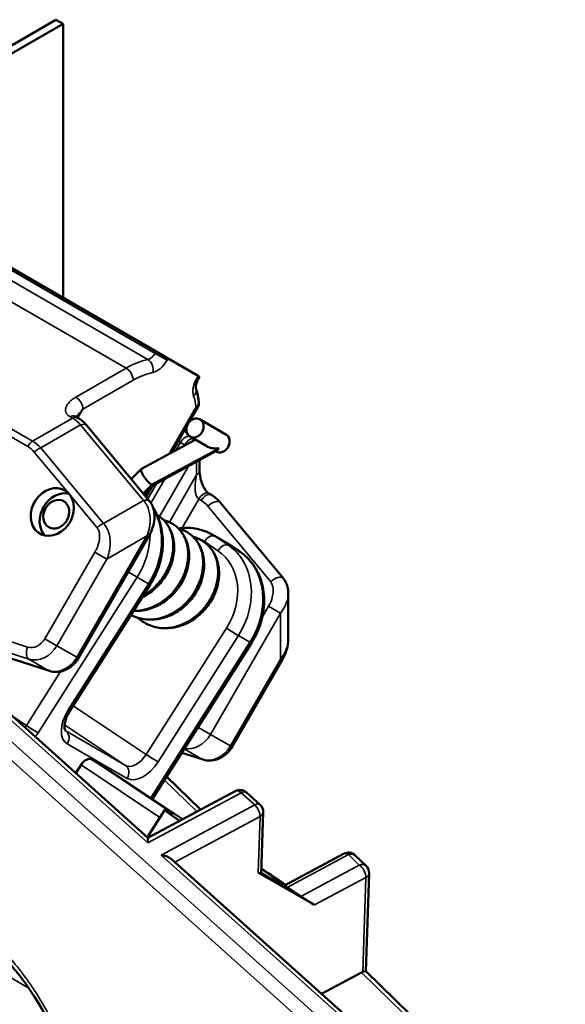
# Model space of a CAD drawing. Header units: millimetres. Extents: x 0 to 14369, y -869 to 2970.
# Tile 784 of 787: x 3890 to 3917, y 1964 to 2013. Entities that reach past the tile are written whole.
import ezdxf

# ---------------------------------------------------------------- set-up
doc = ezdxf.new("R2010")
doc.units = ezdxf.units.MM
doc.header["$LTSCALE"] = 10
doc.layers.add('Sichtbar (ISO)', color=7, linetype='Continuous', lineweight=50)
doc.layers.add('Sichtbar schmal (ISO)', color=7, linetype='Continuous', lineweight=35)

msp = doc.modelspace()

# ---------------------------------------------------------------- linework, layer by layer
at = {"layer": 'Sichtbar (ISO)'}
for p, q in [((3823.394, 1973.98), (3891.488, 2013.294)), ((3891.842, 2013.09), (3891.488, 2013.294)), ((3823.747, 1973.776), (3891.842, 2013.09)), ((3891.842, 2013.09), (3891.842, 1999.34)), ((3886.956, 2002.161), (3896.502, 1996.649)), ((3897.106, 1996.301), (3896.502, 1996.649)), ((3897.106, 1996.301), (3898.606, 1995.435)), ((3898.685, 1995.389), (3898.606, 1995.435)), ((3898.635, 1995.302), (3898.685, 1995.389)), ((3892.441, 1993.41), (3892.57, 1993.335)), ((3898.179, 1993.126), (3898.585, 1993.83)), ((3893.036, 1992.94), (3896.182, 1989.142)), ((3897.296, 1991.596), (3898.05, 1992.904)), ((3898.706, 1993.251), (3900.006, 1992.5)), ((3898.206, 1992.385), (3899.043, 1991.901)), ((3895.775, 1990.774), (3898.471, 1992.232)), ((3896.367, 1989.959), (3899.529, 1991.669)), ((3899.486, 1991.646), (3899.506, 1991.634)), ((3898.684, 1990.672), (3898.684, 1991.212)), ((3895.256, 1990.26), (3895.766, 1990.768)), ((3895.895, 1989.488), (3896.371, 1989.962)), ((3896.003, 1989.358), (3896.325, 1989.916)), ((3899.27, 1989.467), (3899.141, 1989.542)), ((3902.882, 1985.274), (3899.736, 1989.071)), ((3899.894, 1987.142), (3899.319, 1987.474)), ((3896.124, 1987.357), (3892.61, 1981.271)), ((3900.03, 1987.057), (3900.71, 1986.604)), ((3892.188, 1978.634), (3896.21, 1984.96)), ((3903.125, 1982.218), (3903.125, 1984.527)), ((3896.086, 1972.264), (3884.046, 1983.063)), ((3891.162, 1980.632), (3886.121, 1982.252)), ((3901.285, 1982.03), (3896.324, 1974.229)), ((3900.31, 1976.825), (3902.824, 1981.18)), ((3893.766, 1975.913), (3893.266, 1976.202)), ((3897.789, 1976.532), (3898.862, 1976.187)), ((3892.478, 1975.5), (3892.748, 1975.924)), ((3897.835, 1973.202), (3893.776, 1975.907)), ((3898.729, 1973.681), (3897.031, 1975.34)), ((3896.084, 1972.265), (3900.461, 1974.608)), ((3901.706, 1973.934), (3901.031, 1974.539)), ((3896.06, 1972.288), (3896.941, 1973.673)), ((3901.772, 1970.454), (3901.872, 1973.546)), ((3909.699, 1960.054), (3897.279, 1971.193)), ((3902.94, 1969.883), (3905.9, 1971.467)), ((3906.486, 1971.384), (3907.026, 1970.857)), ((3904.45, 1968.898), (3901.622, 1970.531)), ((3907.019, 1965.585), (3907.176, 1970.483)), ((3903.076, 1969.782), (3903.756, 1969.329)), ((3906.795, 1965.517), (3904.799, 1964.448)), ((3917.01, 1955.827), (3907.018, 1965.585))]:
    msp.add_line(p, q, dxfattribs=at)
for centre, start, end in [((3898.152, 1994.08), 330, 7.5891), ((3900.697, 1974.167), 48.1086, 118.1617), ((3901.372, 1973.562), 358.1617, 48.1086), ((3906.136, 1971.027), 45.677, 118.1617), ((3906.677, 1970.499), 358.1617, 45.677)]:
    msp.add_arc(centre, 0.5, start, end, dxfattribs=at)
for centre, major_axis, ratio, start_param, end_param in [((3892.191, 1992.977), (0.25, 0.433), 0.57735, 0, 0.000139), ((3899.756, 1992.067), (0.25, 0.433), 0.816497, 3.141593, 6.283185), ((3891.302, 1988.607), (0.625, 1.083), 0.816497, 6.049503, 12.211556), ((3891.752, 1988.347), (0.625, 1.083), 0.816497, 0.25739, 2.884202), ((3891.3, 1988.608), (0.629, 1.08), 0.816878, 5.931476, 6.052609), ((3892.998, 1975.78), (0.277, 0.416), 0.576558, 0.037006, 1.607802), ((3893.498, 1975.491), (0.277, 0.416), 0.576558, 0, 0.037006), ((3900.316, 1971.527), (-3.375, 2.146), 0.030229, 5.79368, 6.974163), ((3896.012, 1971.659), (-0.073, -0.606), 0.068306, 2.196953, 3.093754), ((3896.687, 1971.054), (0.701, -0.084), 0.50692, 0.626157, 1.522958), ((3900.316, 1971.527), (-3.375, 2.146), 0.030229, 3.814777, 4.282745), ((3901.282, 1970.758), (0.49, -0.305), 0.032074, 5.49813, 6.301701), ((3903.43, 1969.578), (-0.49, 0.305), 0.032074, 6.26467, 7.068927), ((3904.11, 1969.125), (-0.49, 0.305), 0.032074, 0.785741, 2.356538), ((3906.782, 1965.102), (0.287, 0.431), 0.576581, 0.637444, 0.822404), ((3906.512, 1965.381), (-0.507, -0.204), 0.060088, 3.168035, 3.918721)]:
    msp.add_ellipse(centre, major_axis=major_axis, ratio=ratio, start_param=start_param, end_param=end_param, dxfattribs=at)
for centre, major_axis in [((3898.456, 1992.818), (-0.25, -0.433)), ((3891.502, 1988.492), (-0.375, -0.65))]:
    msp.add_ellipse(centre, major_axis=major_axis, ratio=0.816497, dxfattribs=at)
for points, knots in [([(3898.503, 1994.782), (3898.502, 1994.786), (3898.498, 1994.799), (3898.494, 1994.838), (3898.494, 1994.864), (3898.499, 1994.927), (3898.505, 1994.965), (3898.524, 1995.048), (3898.538, 1995.093), (3898.574, 1995.186), (3898.596, 1995.232), (3898.626, 1995.286), (3898.63, 1995.294), (3898.635, 1995.302)], [5.184251, 5.184251, 5.184251, 5.184251, 5.391092, 5.391092, 5.591588, 5.591588, 5.805692, 5.805692, 6.025479, 6.025479, 6.245266, 6.245266, 6.283185, 6.283185, 6.283185, 6.283185]), ([(3898.503, 1994.782), (3898.517, 1994.741), (3898.529, 1994.701), (3898.553, 1994.619), (3898.564, 1994.577), (3898.585, 1994.493), (3898.595, 1994.451), (3898.612, 1994.365), (3898.62, 1994.322), (3898.635, 1994.235), (3898.642, 1994.191), (3898.648, 1994.146)], [2.0426582, 2.0426582, 2.0426582, 2.0426582, 2.076986, 2.076986, 2.1113139, 2.1113139, 2.1456417, 2.1456417, 2.1799696, 2.1799696, 2.2142974, 2.2142974, 2.2142974, 2.2142974]), ([(3892.429, 1993.418), (3892.429, 1993.418), (3892.43, 1993.418), (3892.431, 1993.416), (3892.435, 1993.414), (3892.441, 1993.41)], [0.074664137, 0.074664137, 0.074664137, 0.074664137, 0.076781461, 0.076781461, 0.083555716, 0.083555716, 0.083555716, 0.083555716]), ([(3897.951, 1992.732), (3897.962, 1992.71), (3897.974, 1992.688), (3898.007, 1992.628), (3898.029, 1992.591), (3898.057, 1992.552), (3898.061, 1992.547), (3898.064, 1992.542)], [0.1530338, 0.1530338, 0.1530338, 0.1530338, 0.1605286, 0.1605286, 0.17336349, 0.17336349, 0.17526273, 0.17526273, 0.17526273, 0.17526273]), ([(3899.043, 1991.901), (3899.055, 1991.894), (3899.067, 1991.888), (3899.157, 1991.843), (3899.249, 1991.814), (3899.392, 1991.794), (3899.431, 1991.791), (3899.49, 1991.789), (3899.51, 1991.79), (3899.541, 1991.791), (3899.553, 1991.792), (3899.57, 1991.795), (3899.578, 1991.796), (3899.589, 1991.798), (3899.593, 1991.799), (3899.601, 1991.802), (3899.605, 1991.803), (3899.608, 1991.805), (3899.608, 1991.805), (3899.608, 1991.805)], [-0.0614024, -0.0614024, -0.0614024, -0.0614024, -0.05627451, -0.05627451, -0.0255897, -0.0255897, -0.01422826, -0.01422826, -0.00805379, -0.00805379, -0.00459711, -0.00459711, -0.00256234, -0.00256234, -0.00116973, -0.00116973, 0, 0, 0.00000115, 0.00000115, 0.00000115, 0.00000115]), ([(3899.641, 1991.786), (3899.641, 1991.786), (3899.641, 1991.785), (3899.64, 1991.785), (3899.64, 1991.785), (3899.638, 1991.784), (3899.637, 1991.783), (3899.633, 1991.78), (3899.629, 1991.777), (3899.62, 1991.768), (3899.614, 1991.76), (3899.603, 1991.744), (3899.597, 1991.736), (3899.577, 1991.709), (3899.557, 1991.685), (3899.531, 1991.67), (3899.53, 1991.67), (3899.529, 1991.669)], [-0.058083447, -0.058083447, -0.058083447, -0.058083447, -0.058040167, -0.058040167, -0.057941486, -0.057941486, -0.057762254, -0.057762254, -0.056974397, -0.056974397, -0.055641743, -0.055641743, -0.054478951, -0.054478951, -0.051051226, -0.051051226, -0.050933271, -0.050933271, -0.050933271, -0.050933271]), ([(3895.775, 1990.774), (3895.772, 1990.773), (3895.769, 1990.771), (3895.767, 1990.768), (3895.764, 1990.766), (3895.762, 1990.763), (3895.76, 1990.759), (3895.757, 1990.754), (3895.755, 1990.749), (3895.753, 1990.742), (3895.752, 1990.736), (3895.751, 1990.729), (3895.751, 1990.721), (3895.751, 1990.715), (3895.752, 1990.708), (3895.753, 1990.701), (3895.754, 1990.69), (3895.756, 1990.678), (3895.759, 1990.665), (3895.761, 1990.659), (3895.762, 1990.653), (3895.764, 1990.648), (3895.769, 1990.631), (3895.775, 1990.612), (3895.783, 1990.593), (3895.784, 1990.59), (3895.786, 1990.587), (3895.787, 1990.583), (3895.797, 1990.56), (3895.808, 1990.536), (3895.821, 1990.51)], [0.3303716, 0.3303716, 0.3303716, 0.3303716, 0.378066, 0.378066, 0.378066, 0.4285714, 0.4285714, 0.4285714, 0.5023495, 0.5023495, 0.5023495, 0.5714286, 0.5714286, 0.5714286, 0.6264014, 0.6264014, 0.6264014, 0.7142857, 0.7142857, 0.7142857, 0.7510379, 0.7510379, 0.7510379, 0.8571429, 0.8571429, 0.8571429, 0.8749338, 0.8749338, 0.8749338, 1, 1, 1, 1]), ([(3895.821, 1990.51), (3895.834, 1990.485), (3895.849, 1990.459), (3895.865, 1990.432), (3895.867, 1990.428), (3895.869, 1990.424), (3895.872, 1990.42), (3895.886, 1990.398), (3895.901, 1990.375), (3895.916, 1990.352), (3895.922, 1990.344), (3895.927, 1990.335), (3895.933, 1990.327), (3895.946, 1990.309), (3895.96, 1990.29), (3895.973, 1990.272), (3895.982, 1990.26), (3895.991, 1990.248), (3896, 1990.237), (3896.012, 1990.223), (3896.023, 1990.209), (3896.035, 1990.195), (3896.047, 1990.181), (3896.06, 1990.166), (3896.072, 1990.153), (3896.08, 1990.143), (3896.089, 1990.134), (3896.097, 1990.125), (3896.112, 1990.109), (3896.128, 1990.094), (3896.143, 1990.08), (3896.148, 1990.075), (3896.153, 1990.07), (3896.159, 1990.065), (3896.176, 1990.049), (3896.193, 1990.034), (3896.21, 1990.021), (3896.212, 1990.019), (3896.214, 1990.018), (3896.217, 1990.016), (3896.235, 1990.001), (3896.253, 1989.99), (3896.269, 1989.98)], [0, 0, 0, 0, 0.123936, 0.123936, 0.123936, 0.142857, 0.142857, 0.142857, 0.247857, 0.247857, 0.247857, 0.285714, 0.285714, 0.285714, 0.372759, 0.372759, 0.372759, 0.428571, 0.428571, 0.428571, 0.497212, 0.497212, 0.497212, 0.571429, 0.571429, 0.571429, 0.621922, 0.621922, 0.621922, 0.714286, 0.714286, 0.714286, 0.747741, 0.747741, 0.747741, 0.857143, 0.857143, 0.857143, 0.873187, 0.873187, 0.873187, 1, 1, 1, 1]), ([(3898.684, 1990.672), (3898.684, 1990.562), (3898.697, 1990.437), (3898.74, 1990.243), (3898.758, 1990.178), (3898.8, 1990.053), (3898.823, 1989.993), (3898.872, 1989.886), (3898.896, 1989.839), (3898.943, 1989.76), (3898.964, 1989.728), (3899.003, 1989.675), (3899.02, 1989.654), (3899.049, 1989.621), (3899.061, 1989.608), (3899.082, 1989.587), (3899.091, 1989.579), (3899.114, 1989.56), (3899.127, 1989.551), (3899.138, 1989.544), (3899.14, 1989.542), (3899.142, 1989.541)], [0, 0, 0, 0, 0.0454667, 0.0454667, 0.0676778, 0.0676778, 0.0874464, 0.0874464, 0.1032777, 0.1032777, 0.1149137, 0.1149137, 0.1233401, 0.1233401, 0.1293892, 0.1293892, 0.1341742, 0.1341742, 0.1422233, 0.1422233, 0.1439151, 0.1439151, 0.1439151, 0.1439151]), ([(3896.269, 1989.98), (3896.285, 1989.971), (3896.301, 1989.964), (3896.314, 1989.96), (3896.316, 1989.959), (3896.317, 1989.959), (3896.319, 1989.958), (3896.331, 1989.955), (3896.341, 1989.954), (3896.35, 1989.954), (3896.353, 1989.955), (3896.355, 1989.955), (3896.358, 1989.956), (3896.361, 1989.957), (3896.364, 1989.958), (3896.367, 1989.959)], [0, 0, 0, 0, 0.1272914, 0.1272914, 0.1272914, 0.1428571, 0.1428571, 0.1428571, 0.2527049, 0.2527049, 0.2527049, 0.2857143, 0.2857143, 0.2857143, 0.3305868, 0.3305868, 0.3305868, 0.3305868]), ([(3896.182, 1989.142), (3896.247, 1989.063), (3896.3, 1988.973), (3896.379, 1988.775), (3896.405, 1988.665), (3896.431, 1988.421), (3896.426, 1988.284), (3896.382, 1987.981), (3896.334, 1987.814), (3896.228, 1987.552), (3896.179, 1987.453), (3896.124, 1987.357)], [0.0000019, 0.0000019, 0.0000019, 0.0000019, 0.0321532, 0.0321532, 0.0667957, 0.0667957, 0.1083148, 0.1083148, 0.1602472, 0.1602472, 0.1932903, 0.1932903, 0.1932903, 0.1932903]), ([(3896.548, 1988.465), (3896.724, 1988.362), (3896.882, 1988.224), (3897.138, 1987.9), (3897.238, 1987.71), (3897.376, 1987.296), (3897.412, 1987.066), (3897.413, 1986.588), (3897.374, 1986.334), (3897.224, 1985.838), (3897.109, 1985.591), (3896.816, 1985.137), (3896.634, 1984.925), (3896.242, 1984.58), (3896.031, 1984.439), (3895.81, 1984.331)], [0.0010784, 0.0010784, 0.0010784, 0.0010784, 0.0732078, 0.0732078, 0.1454991, 0.1454991, 0.2212236, 0.2212236, 0.3005481, 0.3005481, 0.3815428, 0.3815428, 0.4633486, 0.4633486, 0.5384846, 0.5384846, 0.5384846, 0.5384846]), ([(3896.371, 1988.783), (3896.52, 1988.553), (3896.635, 1988.298), (3896.808, 1987.709), (3896.852, 1987.368), (3896.84, 1986.679), (3896.784, 1986.329), (3896.58, 1985.651), (3896.433, 1985.322), (3896.234, 1984.999), (3896.222, 1984.98), (3896.21, 1984.96)], [5.056172, 5.056172, 5.056172, 5.056172, 5.320725, 5.320725, 5.634884, 5.634884, 5.949044, 5.949044, 6.263203, 6.263203, 6.283185, 6.283185, 6.283185, 6.283185]), ([(3897.292, 1988.035), (3897.471, 1987.932), (3897.632, 1987.791), (3897.889, 1987.464), (3897.989, 1987.276), (3898.126, 1986.864), (3898.162, 1986.634), (3898.163, 1986.156), (3898.124, 1985.901), (3897.974, 1985.403), (3897.858, 1985.155), (3897.564, 1984.701), (3897.382, 1984.49), (3896.973, 1984.132), (3896.742, 1983.98), (3896.258, 1983.759), (3895.999, 1983.685), (3895.619, 1983.642), (3895.496, 1983.638), (3895.373, 1983.644)], [0, 0, 0, 0, 0.0733923, 0.0733923, 0.1452698, 0.1452698, 0.2207268, 0.2207268, 0.30043, 0.30043, 0.3816518, 0.3816518, 0.4633304, 0.4633304, 0.54506, 0.54506, 0.6266929, 0.6266929, 0.6655412, 0.6655412, 0.6655412, 0.6655412]), ([(3898.041, 1987.603), (3898.218, 1987.501), (3898.377, 1987.363), (3898.635, 1987.038), (3898.736, 1986.848), (3898.875, 1986.435), (3898.912, 1986.206), (3898.914, 1985.729), (3898.876, 1985.475), (3898.727, 1984.98), (3898.613, 1984.732), (3898.321, 1984.276), (3898.138, 1984.063), (3897.729, 1983.703), (3897.497, 1983.551), (3897.013, 1983.327), (3896.754, 1983.254), (3896.243, 1983.194), (3895.983, 1983.208), (3895.568, 1983.304), (3895.402, 1983.365), (3895.247, 1983.445)], [0, 0, 0, 0, 0.0725589, 0.0725589, 0.1449871, 0.1449871, 0.2204138, 0.2204138, 0.2996709, 0.2996709, 0.3807602, 0.3807602, 0.4627682, 0.4627682, 0.5447354, 0.5447354, 0.6262979, 0.6262979, 0.7070755, 0.7070755, 0.7636616, 0.7636616, 0.7636616, 0.7636616]), ([(3899.319, 1987.474), (3899.053, 1987.627), (3898.76, 1987.731), (3898.181, 1987.825), (3897.899, 1987.826), (3897.619, 1987.786)], [1.6231787, 1.6231787, 1.6231787, 1.6231787, 1.9233653, 1.9233653, 2.1922632, 2.1922632, 2.1922632, 2.1922632]), ([(3898.791, 1987.17), (3898.971, 1987.066), (3899.133, 1986.925), (3899.39, 1986.597), (3899.489, 1986.409), (3899.627, 1985.996), (3899.662, 1985.765), (3899.663, 1985.286), (3899.624, 1985.031), (3899.472, 1984.534), (3899.357, 1984.287), (3899.063, 1983.834), (3898.881, 1983.622), (3898.472, 1983.264), (3898.24, 1983.113), (3897.755, 1982.892), (3897.495, 1982.818), (3896.982, 1982.761), (3896.722, 1982.776), (3896.281, 1982.88), (3896.091, 1982.956), (3895.917, 1983.056)], [0, 0, 0, 0, 0.0736269, 0.0736269, 0.1455228, 0.1455228, 0.2212086, 0.2212086, 0.3008933, 0.3008933, 0.3819562, 0.3819562, 0.463598, 0.463598, 0.5454013, 0.5454013, 0.6271911, 0.6271911, 0.7082281, 0.7082281, 0.7733513, 0.7733513, 0.7733513, 0.7733513]), ([(3900.03, 1987.057), (3900.021, 1987.063), (3900.012, 1987.069), (3899.994, 1987.081), (3899.985, 1987.087), (3899.967, 1987.098), (3899.958, 1987.104), (3899.94, 1987.115), (3899.93, 1987.12), (3899.912, 1987.131), (3899.903, 1987.137), (3899.894, 1987.142)], [1.57079633, 1.57079633, 1.57079633, 1.57079633, 1.58127279, 1.58127279, 1.59174926, 1.59174926, 1.60222572, 1.60222572, 1.61270219, 1.61270219, 1.62317865, 1.62317865, 1.62317865, 1.62317865]), ([(3900.71, 1986.604), (3900.965, 1986.434), (3901.189, 1986.217), (3901.556, 1985.706), (3901.697, 1985.412), (3901.883, 1984.779), (3901.927, 1984.438), (3901.915, 1983.748), (3901.859, 1983.399), (3901.655, 1982.721), (3901.508, 1982.392), (3901.309, 1982.069), (3901.297, 1982.05), (3901.285, 1982.03)], [4.712389, 4.712389, 4.712389, 4.712389, 5.012771, 5.012771, 5.320725, 5.320725, 5.634884, 5.634884, 5.949044, 5.949044, 6.263203, 6.263203, 6.283185, 6.283185, 6.283185, 6.283185]), ([(3902.882, 1985.274), (3902.948, 1985.194), (3903.002, 1985.101), (3903.081, 1984.901), (3903.106, 1984.791), (3903.123, 1984.63), (3903.125, 1984.579), (3903.125, 1984.527)], [0, 0, 0, 0, 0.03276211, 0.03276211, 0.06736329, 0.06736329, 0.08314513, 0.08314513, 0.08314513, 0.08314513]), ([(3903.125, 1982.218), (3903.125, 1982.05), (3903.098, 1981.878), (3902.999, 1981.528), (3902.921, 1981.347), (3902.824, 1981.18)], [0, 0, 0, 0, 0.0519197, 0.0519197, 0.110062, 0.110062, 0.110062, 0.110062]), ([(3892.61, 1981.271), (3892.554, 1981.173), (3892.486, 1981.082), (3892.332, 1980.918), (3892.246, 1980.845), (3892.056, 1980.722), (3891.954, 1980.673), (3891.737, 1980.603), (3891.623, 1980.583), (3891.391, 1980.58), (3891.274, 1980.596), (3891.162, 1980.632)], [4.712389, 4.712389, 4.712389, 4.712389, 4.991642, 4.991642, 5.270894, 5.270894, 5.550147, 5.550147, 5.8294, 5.8294, 6.108652, 6.108652, 6.108652, 6.108652]), ([(3892.188, 1978.634), (3892.128, 1978.541), (3892.077, 1978.443), (3891.995, 1978.252), (3891.965, 1978.159), (3891.926, 1977.991), (3891.917, 1977.915), (3891.915, 1977.793), (3891.921, 1977.744), (3891.938, 1977.675), (3891.949, 1977.655), (3891.96, 1977.638), (3891.961, 1977.638), (3891.961, 1977.638)], [5.497787, 5.497787, 5.497787, 5.497787, 5.772578, 5.772578, 6.042522, 6.042522, 6.300688, 6.300688, 6.545178, 6.545178, 6.792919, 6.792919, 7.001371, 7.001371, 7.001371, 7.001371]), ([(3900.31, 1976.825), (3900.254, 1976.728), (3900.186, 1976.637), (3900.032, 1976.473), (3899.946, 1976.4), (3899.756, 1976.277), (3899.654, 1976.227), (3899.437, 1976.158), (3899.323, 1976.138), (3899.091, 1976.134), (3898.974, 1976.151), (3898.862, 1976.187)], [4.712389, 4.712389, 4.712389, 4.712389, 4.991642, 4.991642, 5.270894, 5.270894, 5.550147, 5.550147, 5.8294, 5.8294, 6.108652, 6.108652, 6.108652, 6.108652]), ([(3901.774, 1970.513), (3901.961, 1970.4), (3902.129, 1970.3), (3902.432, 1970.124), (3902.56, 1970.053), (3902.676, 1969.991), (3902.703, 1969.978), (3902.722, 1969.969), (3902.726, 1969.968), (3902.726, 1969.968)], [5.9646886, 5.9646886, 5.9646886, 5.9646886, 6.2393045, 6.2393045, 6.5482147, 6.5482147, 6.6777145, 6.6777145, 6.728383, 6.728383, 6.728383, 6.728383]), ([(3892.07, 1960.94), (3891.839, 1961.545), (3891.577, 1962.152), (3891.018, 1963.275), (3890.726, 1963.799), (3890.151, 1964.703), (3889.874, 1965.095), (3889.098, 1966.071), (3888.56, 1966.617), (3887.918, 1967.11), (3887.804, 1967.192), (3887.69, 1967.268)], [0, 0, 0, 0, 0.1982562, 0.1982562, 0.3766554, 0.3766554, 0.52201, 0.52201, 0.7660137, 0.7660137, 0.8191002, 0.8191002, 0.8191002, 0.8191002])]:
    msp.add_open_spline(points, degree=3, knots=knots, dxfattribs=at)
for points in [[(3892.57, 1993.335), (3892.747, 1993.234), (3892.906, 1993.097), (3893.036, 1992.94)], [(3899.27, 1989.467), (3899.447, 1989.365), (3899.606, 1989.229), (3899.736, 1989.071)], [(3896.887, 1988.201), (3897.029, 1988.164), (3897.166, 1988.108), (3897.292, 1988.035)], [(3897.637, 1987.768), (3897.778, 1987.731), (3897.915, 1987.676), (3898.041, 1987.603)], [(3898.387, 1987.335), (3898.529, 1987.298), (3898.666, 1987.242), (3898.791, 1987.17)], [(3895.917, 1983.056), (3895.792, 1983.128), (3895.673, 1983.215), (3895.564, 1983.313)], [(3896.316, 1974.215), (3896.319, 1974.22), (3896.321, 1974.224), (3896.324, 1974.229)]]:
    msp.add_open_spline(points, degree=3, dxfattribs=at)
at = {"layer": 'Sichtbar schmal (ISO)'}
for p, q in [((3886.547, 2001.766), (3896.093, 1996.255)), ((3886.906, 2002.073), (3896.452, 1996.562)), ((3895.002, 1995.824), (3885.456, 2001.336)), ((3896.502, 1996.649), (3896.452, 1996.562)), ((3896.452, 1996.562), (3897.055, 1996.214)), ((3897.106, 1996.301), (3897.055, 1996.214)), ((3895.002, 1995.824), (3892.484, 1994.371)), ((3898.555, 1995.347), (3898.606, 1995.435)), ((3898.635, 1995.302), (3898.555, 1995.347)), ((3895.356, 1995.212), (3892.838, 1993.758)), ((3887.009, 1994.068), (3890.32, 1992.156)), ((3897.141, 1991.513), (3898.506, 1993.876)), ((3898.506, 1993.876), (3898.585, 1993.83)), ((3886.759, 1993.804), (3890.07, 1991.892)), ((3892.191, 1993.385), (3892.32, 1993.311)), ((3892.838, 1993.758), (3892.588, 1993.325)), ((3890.32, 1992.156), (3892.32, 1993.311)), ((3890.725, 1991.822), (3892.725, 1992.977)), ((3892.725, 1992.977), (3895.871, 1989.18)), ((3897.722, 1992.093), (3897.499, 1991.706)), ((3897.934, 1991.971), (3897.722, 1992.093)), ((3897.934, 1991.971), (3897.91, 1991.929)), ((3897.934, 1991.971), (3897.96, 1991.956)), ((3890.401, 1991.61), (3892.114, 1989.542)), ((3890.725, 1991.822), (3893.871, 1988.025)), ((3896.269, 1989.98), (3899.625, 1991.795)), ((3898.127, 1990.911), (3896.67, 1988.386)), ((3898.538, 1990.467), (3898.538, 1991.133)), ((3898.538, 1990.467), (3897.17, 1988.099)), ((3895.841, 1989.554), (3896.269, 1989.98)), ((3896.546, 1990.056), (3896.086, 1989.259)), ((3896.957, 1990.279), (3896.249, 1989.051)), ((3892.195, 1989.445), (3893.547, 1987.813)), ((3895.941, 1989.433), (3896.077, 1989.669)), ((3895.871, 1989.18), (3893.871, 1988.025)), ((3898.641, 1989.253), (3897.806, 1987.807)), ((3898.77, 1989.179), (3898.641, 1989.253)), ((3902.247, 1985.1), (3899.101, 1988.897)), ((3896.044, 1987.403), (3892.53, 1981.317)), ((3896.044, 1987.403), (3894.044, 1986.248)), ((3896.044, 1987.403), (3896.124, 1987.357)), ((3898.928, 1987.118), (3899.607, 1986.664)), ((3900.021, 1987.063), (3899.446, 1987.395)), ((3899.446, 1987.395), (3900.126, 1986.942)), ((3900.021, 1987.063), (3900.701, 1986.61)), ((3893.441, 1986.597), (3890.927, 1982.242)), ((3893.441, 1986.597), (3894.044, 1986.248)), ((3900.126, 1986.942), (3900.701, 1986.61)), ((3894.044, 1986.248), (3891.53, 1981.894)), ((3890.065, 1981.83), (3878.959, 1985.399)), ((3895.553, 1985.334), (3890.592, 1977.533)), ((3892.106, 1978.676), (3896.128, 1985.002)), ((3895.553, 1985.334), (3896.128, 1985.002)), ((3899.23, 1977.448), (3902.744, 1983.535)), ((3901.832, 1983.349), (3902.141, 1983.883)), ((3902.744, 1983.535), (3902.141, 1983.883)), ((3902.744, 1981.225), (3902.744, 1983.535)), ((3896.088, 1972.01), (3883.789, 1983.042)), ((3890.131, 1981.224), (3883.792, 1983.261)), ((3908.708, 1959.64), (3883.056, 1982.65)), ((3900.038, 1982.775), (3896.016, 1976.449)), ((3908.266, 1959.093), (3882.613, 1982.103)), ((3891.131, 1980.646), (3886.089, 1982.266)), ((3890.927, 1982.242), (3891.53, 1981.894)), ((3901.203, 1982.072), (3896.242, 1974.271)), ((3900.628, 1982.404), (3896.606, 1976.078)), ((3900.628, 1982.404), (3901.203, 1982.072)), ((3891.53, 1981.894), (3892.53, 1981.317)), ((3890.131, 1981.224), (3891.131, 1980.646)), ((3892.53, 1981.317), (3892.61, 1981.271)), ((3900.23, 1976.871), (3902.744, 1981.225)), ((3902.824, 1981.18), (3902.744, 1981.225)), ((3891.72, 1980.605), (3890.003, 1977.903)), ((3892.351, 1978.891), (3896.016, 1976.449)), ((3889.21, 1978.431), (3890.003, 1977.903)), ((3898.627, 1977.797), (3898.957, 1978.369)), ((3891.921, 1977.932), (3894.979, 1975.894)), ((3891.959, 1977.64), (3891.979, 1977.626)), ((3894.979, 1975.894), (3891.979, 1977.626)), ((3899.23, 1977.448), (3898.627, 1977.797)), ((3899.23, 1977.448), (3900.23, 1976.871)), ((3895.051, 1975.246), (3892.051, 1976.978)), ((3897.915, 1976.73), (3898.831, 1976.201)), ((3900.31, 1976.825), (3900.23, 1976.871)), ((3897.368, 1973.469), (3893.266, 1976.202)), ((3897.791, 1976.535), (3898.831, 1976.201)), ((3896.698, 1973.292), (3892.748, 1975.924)), ((3897.835, 1973.202), (3893.766, 1975.913)), ((3896.919, 1975.163), (3898.54, 1973.58)), ((3896.088, 1972.01), (3900.773, 1974.518)), ((3901.448, 1973.912), (3900.773, 1974.518)), ((3901.448, 1973.912), (3896.763, 1971.404)), ((3901.712, 1973.335), (3897.441, 1971.049)), ((3901.622, 1970.531), (3901.712, 1973.335)), ((3909.441, 1960.032), (3896.763, 1971.404)), ((3903.076, 1969.782), (3906.149, 1971.427)), ((3906.149, 1971.427), (3906.689, 1970.899)), ((3906.689, 1970.899), (3903.756, 1969.329)), ((3907.017, 1970.272), (3904.45, 1968.898)), ((3906.865, 1965.547), (3907.017, 1970.272)), ((3888.044, 1965.931), (3890.122, 1964.732)), ((3916.674, 1955.869), (3906.795, 1965.517))]:
    msp.add_line(p, q, dxfattribs=at)
for centre, major_axis, ratio, start_param, end_param in [((3896.202, 1996.706), (-0.25, -0.433), 0.57735, 0.471862, 1.570796), ((3895.002, 1991.742), (-2.5, -4.33), 0.57735, 3.613454, 3.926991), ((3895.984, 1995.804), (-0.099, 0.49), 0.727273, 4.141075, 5.711871), ((3896.555, 1996.502), (-0.5, -0.866), 0.57735, 0.471862, 1.570796), ((3895.002, 1995.416), (-0.25, 0.433), 0.57735, 3.926991, 5.497787), ((3895.356, 1991.538), (-2.25, -3.897), 0.57735, 3.613454, 3.926991), ((3899.055, 1995.059), (0.5, 0.866), 0.57735, 1.570796, 2.669731), ((3892.484, 1993.962), (-0.25, 0.433), 0.57735, 3.926991, 5.497787), ((3898.029, 1994.623), (0.474, 0.159), 0.727273, 5.283703, 6.283185), ((3895.356, 1991.538), (2.25, 3.897), 0.57735, 5.639684, 5.811323), ((3898.152, 1994.08), (0.496, 0.066), 0.653197, 5.416028, 6.283185), ((3892.191, 1992.977), (0.25, 0.433), 0.57735, 0.000139, 0.785398), ((3892.32, 1992.902), (0.25, 0.433), 0.57735, 6.283184, 7.068583), ((3892.651, 1992.621), (0.385, 0.319), 0.552536, 0, 0.965711), ((3897.972, 1991.949), (0.25, 0.433), 0.577372, 0.136496, 1.570777), ((3890.32, 1991.748), (-0.25, -0.433), 0.57735, 3.926991, 4.712389), ((3888.302, 1988.83), (-1.768, -3.062), 0.57735, 2.930499, 3.141593), ((3888.554, 1988.689), (1.648, 3.528), 0.62727, 6.017552, 6.228745), ((3898.184, 1991.826), (0.25, 0.433), 0.57735, 0.148802, 1.570796), ((3890.651, 1991.466), (-0.385, -0.319), 0.552536, 4.107304, 4.91466), ((3898.184, 1990.672), (0.5, 0), 0.57735, 5.497787, 6.283185), ((3898.891, 1989.109), (0.25, 0.433), 0.577388, 6.283153, 7.853949), ((3899.02, 1989.034), (0.25, 0.433), 0.57735, 6.283184, 7.853982), ((3895.797, 1988.823), (0.385, 0.319), 0.552535, 0.000069, 0.965715), ((3897.002, 1986.117), (-1.768, -3.062), 0.57735, 2.930499, 3.141593), ((3899.351, 1988.752), (0.385, 0.319), 0.552536, 0, 1.773068), ((3893.748, 1986.588), (1.75, 3.031), 0.816497, 4.660007, 5.84122), ((3893.797, 1987.669), (-0.385, -0.319), 0.552537, 4.107301, 4.914656), ((3893.173, 1986.92), (-1.75, -3.031), 0.816497, 1.518414, 2.188109), ((3897.569, 1984.443), (1.75, 3.031), 0.816497, 6.230803, 6.283185), ((3897.319, 1984.587), (1.5, 2.598), 0.816497, 6.230803, 6.496815), ((3899.178, 1986.973), (0.277, 0.416), 0.576558, 0.037006, 1.607802), ((3899.857, 1986.52), (0.277, 0.416), 0.576558, 0.037006, 1.607802), ((3898.144, 1984.111), (1.75, 3.031), 0.816497, 6.230803, 6.283185), ((3899.753, 1986.641), (0.277, 0.416), 0.576558, 0, 0.037006), ((3897.998, 1984.134), (1.5, 2.598), 0.816497, 4.660007, 6.230803), ((3898.248, 1983.99), (1.75, 3.031), 0.816497, 4.660007, 6.230803), ((3900.432, 1986.188), (0.277, 0.416), 0.576558, 0, 0.037006), ((3898.823, 1983.658), (1.75, 3.031), 0.816497, 4.660007, 6.230803), ((3895.213, 1985.561), (-0.422, 0.268), 0.030229, 1.3505, 2.52676), ((3895.788, 1985.229), (0.422, -0.268), 0.030229, 5.668352, 6.283185), ((3901.575, 1984.21), (-0.566, -0.98), 0.57735, 1.570796, 2.930499), ((3902.497, 1984.955), (0.385, 0.319), 0.552536, 0, 1.773068), ((3901.825, 1984.066), (-1.072, -1.066), 0.68915, 1.755395, 2.540781), ((3900.288, 1982.631), (-0.422, 0.268), 0.030229, 0.955964, 2.52676), ((3890.361, 1982.569), (-0.4, -0.693), 0.816497, 0.174533, 1.570796), ((3900.863, 1982.299), (0.422, -0.268), 0.030229, 5.668352, 6.283185), ((3901.825, 1981.756), (-1.073, -1.066), 0.689147, 1.755529, 2.540875), ((3890.315, 1981.686), (-0.153, -0.476), 0.568579, 4.590213, 6.161009), ((3890.611, 1982.425), (-0.65, -1.126), 0.816497, 0.174533, 1.570796), ((3891.611, 1981.847), (-0.65, -1.126), 0.816497, 0.174533, 1.570796), ((3891.315, 1981.108), (-0.153, -0.476), 0.568579, 6.161009, 6.283185), ((3892.856, 1978.243), (-0.832, -1.248), 0.576558, 4.749395, 6.320191), ((3891.766, 1978.903), (0.422, -0.268), 0.030229, 5.668352, 6.283185), ((3889.003, 1978.481), (-1.109, -1.664), 0.576558, 1.539014, 1.607802), ((3890.253, 1977.759), (-0.422, 0.268), 0.030229, 0.955964, 2.52676), ((3892.516, 1978.47), (-0.554, -0.832), 0.576558, 0.000083, 0.037006), ((3891.711, 1977.205), (0.25, 0.433), 0.816497, 4.660007, 6.230803), ((3898.061, 1978.123), (0.4, 0.693), 0.816497, 4.360169, 4.712389), ((3889.342, 1978.254), (-1.386, -2.081), 0.576558, 1.505223, 1.607802), ((3898.311, 1977.979), (-0.65, -1.126), 0.816497, 0.269484, 1.570796), ((3899.311, 1977.402), (-0.65, -1.126), 0.816497, 0.174533, 1.570796), ((3895.516, 1976.738), (-0.554, -0.832), 0.576558, 0.037006, 1.607802), ((3896.266, 1976.305), (-0.422, 0.268), 0.030229, 0.955964, 2.52676), ((3899.015, 1976.663), (-0.153, -0.476), 0.568579, 6.161009, 6.283185), ((3894.711, 1975.473), (0.25, 0.433), 0.816497, 4.660007, 6.230803), ((3895.856, 1976.511), (-0.832, -1.248), 0.576558, 0.037006, 1.607802), ((3900.697, 1974.167), (-0.236, 0.441), 0.555975, 5.290707, 6.283185), ((3897.492, 1973.549), (-1.386, -2.081), 0.576558, 4.749395, 4.751718), ((3895.903, 1974.497), (0.422, -0.268), 0.030229, 5.668352, 6.283185), ((3900.697, 1974.167), (0.334, 0.372), 0.454347, 0, 0.896801), ((3901.372, 1973.562), (0.334, 0.372), 0.454347, 0, 0.896801), ((3901.372, 1973.562), (-0.236, 0.441), 0.555975, 3.908132, 5.290707), ((3901.372, 1973.562), (0.5, -0.016), 0.598725, 5.479615, 6.283185), ((3906.136, 1971.027), (-0.236, 0.441), 0.555975, 5.478928, 6.283185), ((3906.136, 1971.027), (0.349, 0.358), 0.670405, 0, 0.938907), ((3900.316, 1971.527), (2.532, -1.61), 0.030229, 5.345307, 7.239149), ((3900.316, 1971.527), (2.532, -1.61), 0.030229, 0.955964, 0.973648), ((3906.677, 1970.499), (0.349, 0.358), 0.670405, 0, 0.938907), ((3906.677, 1970.499), (-0.236, 0.441), 0.555975, 3.908132, 5.478928), ((3906.677, 1970.499), (0.5, -0.016), 0.598725, 5.479615, 6.283185)]:
    msp.add_ellipse(centre, major_axis=major_axis, ratio=ratio, start_param=start_param, end_param=end_param, dxfattribs=at)
for points, knots in [([(3892.484, 1994.371), (3892.433, 1994.341), (3892.387, 1994.311), (3892.344, 1994.281), (3892.303, 1994.252), (3892.266, 1994.222), (3892.232, 1994.193), (3892.229, 1994.189), (3892.225, 1994.186), (3892.221, 1994.183), (3892.193, 1994.158), (3892.168, 1994.132), (3892.144, 1994.107), (3892.119, 1994.08), (3892.097, 1994.052), (3892.077, 1994.025), (3892.069, 1994.014), (3892.061, 1994.002), (3892.054, 1993.991), (3892.044, 1993.976), (3892.036, 1993.961), (3892.028, 1993.947), (3892.014, 1993.922), (3892.003, 1993.897), (3891.994, 1993.873), (3891.986, 1993.85), (3891.979, 1993.828), (3891.975, 1993.806), (3891.97, 1993.783), (3891.967, 1993.761), (3891.967, 1993.739), (3891.966, 1993.719), (3891.967, 1993.699), (3891.97, 1993.68), (3891.972, 1993.665), (3891.975, 1993.651), (3891.978, 1993.637), (3891.979, 1993.632), (3891.981, 1993.628), (3891.982, 1993.624), (3891.988, 1993.606), (3891.995, 1993.589), (3892.003, 1993.572), (3892.012, 1993.555), (3892.022, 1993.538), (3892.033, 1993.522), (3892.04, 1993.513), (3892.048, 1993.503), (3892.056, 1993.494), (3892.061, 1993.488), (3892.067, 1993.481), (3892.073, 1993.475), (3892.089, 1993.459), (3892.106, 1993.444), (3892.125, 1993.429), (3892.145, 1993.414), (3892.167, 1993.399), (3892.191, 1993.385)], [0, 0, 0, 0, 0.080448, 0.080448, 0.080448, 0.158036, 0.158036, 0.158036, 0.166667, 0.166667, 0.166667, 0.232441, 0.232441, 0.232441, 0.303856, 0.303856, 0.303856, 0.333333, 0.333333, 0.333333, 0.372555, 0.372555, 0.372555, 0.438604, 0.438604, 0.438604, 0.5, 0.5, 0.5, 0.562933, 0.562933, 0.562933, 0.621989, 0.621989, 0.621989, 0.666667, 0.666667, 0.666667, 0.680025, 0.680025, 0.680025, 0.737988, 0.737988, 0.737988, 0.79717, 0.79717, 0.79717, 0.833333, 0.833333, 0.833333, 0.859402, 0.859402, 0.859402, 0.926553, 0.926553, 0.926553, 1, 1, 1, 1]), ([(3892.51, 1993.37), (3892.518, 1993.382), (3892.527, 1993.395), (3892.535, 1993.408), (3892.553, 1993.434), (3892.573, 1993.46), (3892.594, 1993.488), (3892.615, 1993.515), (3892.638, 1993.544), (3892.663, 1993.573), (3892.688, 1993.602), (3892.714, 1993.632), (3892.744, 1993.663), (3892.773, 1993.694), (3892.804, 1993.726), (3892.838, 1993.758)], [0.7191679, 0.7191679, 0.7191679, 0.7191679, 0.75, 0.75, 0.75, 0.8125, 0.8125, 0.8125, 0.875, 0.875, 0.875, 0.9375, 0.9375, 0.9375, 1, 1, 1, 1]), ([(3892.32, 1993.311), (3892.358, 1993.289), (3892.394, 1993.266), (3892.428, 1993.242), (3892.463, 1993.218), (3892.495, 1993.194), (3892.528, 1993.167), (3892.56, 1993.141), (3892.593, 1993.112), (3892.625, 1993.081), (3892.658, 1993.049), (3892.692, 1993.015), (3892.725, 1992.977)], [0, 0, 0, 0, 0.25, 0.25, 0.25, 0.5, 0.5, 0.5, 0.75, 0.75, 0.75, 1, 1, 1, 1]), ([(3897.722, 1992.093), (3897.696, 1992.108), (3897.672, 1992.131), (3897.65, 1992.164), (3897.645, 1992.171), (3897.64, 1992.178), (3897.636, 1992.186)], [0, 0, 0, 0, 0.125, 0.125, 0.125, 0.1514936, 0.1514936, 0.1514936, 0.1514936]), ([(3898.641, 1989.253), (3898.617, 1989.267), (3898.593, 1989.289), (3898.572, 1989.319), (3898.55, 1989.35), (3898.531, 1989.389), (3898.514, 1989.436), (3898.498, 1989.484), (3898.485, 1989.539), (3898.476, 1989.599), (3898.467, 1989.658), (3898.461, 1989.721), (3898.459, 1989.781), (3898.457, 1989.842), (3898.458, 1989.899), (3898.461, 1989.954), (3898.464, 1990.008), (3898.468, 1990.058), (3898.473, 1990.106), (3898.478, 1990.153), (3898.485, 1990.198), (3898.491, 1990.24), (3898.498, 1990.282), (3898.505, 1990.322), (3898.513, 1990.359), (3898.521, 1990.397), (3898.529, 1990.433), (3898.538, 1990.467)], [0, 0, 0, 0, 0.111111, 0.111111, 0.111111, 0.222222, 0.222222, 0.222222, 0.333333, 0.333333, 0.333333, 0.444444, 0.444444, 0.444444, 0.555556, 0.555556, 0.555556, 0.666667, 0.666667, 0.666667, 0.777778, 0.777778, 0.777778, 0.888889, 0.888889, 0.888889, 1, 1, 1, 1]), ([(3895.871, 1989.18), (3895.937, 1989.111), (3895.993, 1989.031), (3896.039, 1988.943), (3896.086, 1988.855), (3896.122, 1988.758), (3896.147, 1988.664), (3896.173, 1988.57), (3896.188, 1988.478), (3896.196, 1988.391), (3896.204, 1988.304), (3896.206, 1988.223), (3896.203, 1988.146), (3896.201, 1988.069), (3896.194, 1987.997), (3896.185, 1987.929), (3896.176, 1987.86), (3896.164, 1987.796), (3896.15, 1987.736), (3896.136, 1987.675), (3896.12, 1987.617), (3896.102, 1987.562), (3896.084, 1987.507), (3896.065, 1987.454), (3896.044, 1987.403)], [0.0000005, 0.0000005, 0.0000005, 0.0000005, 0.125, 0.125, 0.125, 0.25, 0.25, 0.25, 0.375, 0.375, 0.375, 0.5, 0.5, 0.5, 0.625, 0.625, 0.625, 0.75, 0.75, 0.75, 0.875, 0.875, 0.875, 1, 1, 1, 1]), ([(3895.881, 1984.442), (3895.956, 1984.486), (3896.03, 1984.534), (3896.102, 1984.585), (3896.17, 1984.634), (3896.236, 1984.686), (3896.301, 1984.741), (3896.323, 1984.76), (3896.345, 1984.779), (3896.367, 1984.799), (3896.451, 1984.876), (3896.532, 1984.958), (3896.607, 1985.044), (3896.683, 1985.13), (3896.754, 1985.221), (3896.82, 1985.315), (3896.865, 1985.379), (3896.907, 1985.445), (3896.947, 1985.513), (3896.965, 1985.543), (3896.982, 1985.575), (3896.999, 1985.606), (3897.054, 1985.706), (3897.102, 1985.808), (3897.144, 1985.912), (3897.186, 1986.016), (3897.222, 1986.122), (3897.251, 1986.228), (3897.269, 1986.294), (3897.285, 1986.361), (3897.298, 1986.428), (3897.305, 1986.467), (3897.312, 1986.507), (3897.318, 1986.546), (3897.334, 1986.652), (3897.343, 1986.757), (3897.345, 1986.861), (3897.347, 1986.965), (3897.343, 1987.067), (3897.331, 1987.167), (3897.325, 1987.224), (3897.316, 1987.281), (3897.305, 1987.336), (3897.297, 1987.377), (3897.288, 1987.418), (3897.278, 1987.458), (3897.253, 1987.552), (3897.222, 1987.642), (3897.185, 1987.728), (3897.148, 1987.814), (3897.105, 1987.895), (3897.056, 1987.972), (3897.031, 1988.011), (3897.004, 1988.049), (3896.976, 1988.086), (3896.95, 1988.12), (3896.922, 1988.153), (3896.893, 1988.185), (3896.834, 1988.25), (3896.769, 1988.31), (3896.7, 1988.363), (3896.651, 1988.4), (3896.601, 1988.434), (3896.548, 1988.465)], [0.11723161, 0.11723161, 0.11723161, 0.11723161, 0.12154696, 0.12154696, 0.12154696, 0.12565278, 0.12565278, 0.12565278, 0.12707182, 0.12707182, 0.12707182, 0.13259669, 0.13259669, 0.13259669, 0.13812155, 0.13812155, 0.13812155, 0.14191391, 0.14191391, 0.14191391, 0.14364641, 0.14364641, 0.14364641, 0.14917127, 0.14917127, 0.14917127, 0.15469613, 0.15469613, 0.15469613, 0.15817503, 0.15817503, 0.15817503, 0.16022099, 0.16022099, 0.16022099, 0.16574586, 0.16574586, 0.16574586, 0.17127072, 0.17127072, 0.17127072, 0.17443616, 0.17443616, 0.17443616, 0.17679558, 0.17679558, 0.17679558, 0.18232044, 0.18232044, 0.18232044, 0.1878453, 0.1878453, 0.1878453, 0.19069729, 0.19069729, 0.19069729, 0.19337017, 0.19337017, 0.19337017, 0.19889503, 0.19889503, 0.19889503, 0.20275866, 0.20275866, 0.20275866, 0.20275866]), ([(3893.871, 1988.025), (3893.932, 1987.962), (3893.987, 1987.886), (3894.033, 1987.8), (3894.08, 1987.714), (3894.118, 1987.617), (3894.146, 1987.515), (3894.173, 1987.413), (3894.19, 1987.307), (3894.199, 1987.206), (3894.207, 1987.105), (3894.206, 1987.01), (3894.2, 1986.919), (3894.194, 1986.828), (3894.182, 1986.742), (3894.167, 1986.662), (3894.151, 1986.582), (3894.133, 1986.508), (3894.112, 1986.439), (3894.091, 1986.37), (3894.068, 1986.306), (3894.044, 1986.248)], [0, 0, 0, 0, 0.142857, 0.142857, 0.142857, 0.285714, 0.285714, 0.285714, 0.428571, 0.428571, 0.428571, 0.571429, 0.571429, 0.571429, 0.714286, 0.714286, 0.714286, 0.857143, 0.857143, 0.857143, 1, 1, 1, 1]), ([(3895.385, 1983.663), (3895.483, 1983.662), (3895.581, 1983.667), (3895.68, 1983.68), (3895.685, 1983.68), (3895.69, 1983.681), (3895.696, 1983.682), (3895.8, 1983.696), (3895.904, 1983.717), (3896.008, 1983.745), (3896.112, 1983.774), (3896.215, 1983.809), (3896.316, 1983.852), (3896.406, 1983.889), (3896.495, 1983.933), (3896.582, 1983.981), (3896.592, 1983.987), (3896.603, 1983.993), (3896.613, 1983.999), (3896.71, 1984.054), (3896.805, 1984.116), (3896.895, 1984.184), (3896.986, 1984.252), (3897.074, 1984.325), (3897.157, 1984.403), (3897.226, 1984.469), (3897.293, 1984.538), (3897.356, 1984.61), (3897.369, 1984.624), (3897.381, 1984.638), (3897.393, 1984.653), (3897.467, 1984.74), (3897.537, 1984.832), (3897.6, 1984.927), (3897.664, 1985.022), (3897.723, 1985.12), (3897.775, 1985.221), (3897.816, 1985.299), (3897.853, 1985.379), (3897.886, 1985.46), (3897.896, 1985.483), (3897.905, 1985.506), (3897.914, 1985.529), (3897.954, 1985.634), (3897.987, 1985.739), (3898.014, 1985.845), (3898.041, 1985.952), (3898.061, 1986.058), (3898.075, 1986.164), (3898.085, 1986.24), (3898.091, 1986.316), (3898.094, 1986.391), (3898.095, 1986.42), (3898.096, 1986.449), (3898.096, 1986.478), (3898.096, 1986.581), (3898.089, 1986.683), (3898.075, 1986.782), (3898.062, 1986.881), (3898.042, 1986.977), (3898.015, 1987.07), (3897.998, 1987.131), (3897.977, 1987.191), (3897.954, 1987.249), (3897.943, 1987.279), (3897.93, 1987.307), (3897.917, 1987.336), (3897.878, 1987.42), (3897.833, 1987.5), (3897.782, 1987.575), (3897.732, 1987.65), (3897.676, 1987.719), (3897.614, 1987.783), (3897.577, 1987.821), (3897.538, 1987.858), (3897.497, 1987.892), (3897.471, 1987.914), (3897.444, 1987.935), (3897.416, 1987.955), (3897.376, 1987.984), (3897.335, 1988.011), (3897.292, 1988.035)], [0.3480879, 0.3480879, 0.3480879, 0.3480879, 0.3533085, 0.3533085, 0.3533085, 0.3535912, 0.3535912, 0.3535912, 0.359116, 0.359116, 0.359116, 0.3646409, 0.3646409, 0.3646409, 0.3695697, 0.3695697, 0.3695697, 0.3701657, 0.3701657, 0.3701657, 0.3756906, 0.3756906, 0.3756906, 0.3812155, 0.3812155, 0.3812155, 0.3858308, 0.3858308, 0.3858308, 0.3867403, 0.3867403, 0.3867403, 0.3922652, 0.3922652, 0.3922652, 0.3977901, 0.3977901, 0.3977901, 0.4020919, 0.4020919, 0.4020919, 0.4033149, 0.4033149, 0.4033149, 0.4088398, 0.4088398, 0.4088398, 0.4143646, 0.4143646, 0.4143646, 0.418353, 0.418353, 0.418353, 0.4198895, 0.4198895, 0.4198895, 0.4254144, 0.4254144, 0.4254144, 0.4309392, 0.4309392, 0.4309392, 0.4346141, 0.4346141, 0.4346141, 0.4364641, 0.4364641, 0.4364641, 0.441989, 0.441989, 0.441989, 0.4475138, 0.4475138, 0.4475138, 0.4508753, 0.4508753, 0.4508753, 0.4530387, 0.4530387, 0.4530387, 0.4561743, 0.4561743, 0.4561743, 0.4561743]), ([(3893.547, 1987.813), (3893.582, 1987.771), (3893.609, 1987.722), (3893.63, 1987.665), (3893.651, 1987.608), (3893.665, 1987.542), (3893.671, 1987.473), (3893.677, 1987.404), (3893.676, 1987.332), (3893.668, 1987.263), (3893.661, 1987.194), (3893.649, 1987.128), (3893.633, 1987.065), (3893.617, 1987.002), (3893.598, 1986.943), (3893.578, 1986.887), (3893.557, 1986.831), (3893.534, 1986.779), (3893.511, 1986.731), (3893.488, 1986.683), (3893.465, 1986.638), (3893.441, 1986.597)], [0, 0, 0, 0, 0.142857, 0.142857, 0.142857, 0.285714, 0.285714, 0.285714, 0.428571, 0.428571, 0.428571, 0.571429, 0.571429, 0.571429, 0.714286, 0.714286, 0.714286, 0.857143, 0.857143, 0.857143, 1, 1, 1, 1]), ([(3895.247, 1983.445), (3895.265, 1983.436), (3895.283, 1983.427), (3895.301, 1983.419), (3895.391, 1983.376), (3895.485, 1983.34), (3895.581, 1983.312), (3895.677, 1983.283), (3895.776, 1983.262), (3895.877, 1983.248), (3895.886, 1983.247), (3895.896, 1983.246), (3895.906, 1983.244), (3895.997, 1983.233), (3896.09, 1983.229), (3896.183, 1983.23), (3896.287, 1983.231), (3896.391, 1983.24), (3896.496, 1983.256), (3896.6, 1983.272), (3896.704, 1983.296), (3896.808, 1983.326), (3896.812, 1983.328), (3896.816, 1983.329), (3896.82, 1983.33), (3896.92, 1983.36), (3897.018, 1983.397), (3897.114, 1983.439), (3897.215, 1983.484), (3897.314, 1983.535), (3897.41, 1983.593), (3897.506, 1983.651), (3897.599, 1983.714), (3897.689, 1983.784), (3897.778, 1983.853), (3897.865, 1983.928), (3897.946, 1984.008), (3898.028, 1984.088), (3898.106, 1984.173), (3898.178, 1984.262), (3898.246, 1984.344), (3898.309, 1984.43), (3898.367, 1984.519), (3898.372, 1984.526), (3898.376, 1984.533), (3898.381, 1984.54), (3898.443, 1984.636), (3898.499, 1984.735), (3898.549, 1984.836), (3898.6, 1984.938), (3898.644, 1985.041), (3898.682, 1985.146), (3898.715, 1985.238), (3898.743, 1985.33), (3898.767, 1985.422), (3898.77, 1985.436), (3898.773, 1985.45), (3898.777, 1985.463), (3898.801, 1985.569), (3898.82, 1985.676), (3898.831, 1985.781), (3898.842, 1985.887), (3898.847, 1985.991), (3898.845, 1986.094), (3898.843, 1986.178), (3898.837, 1986.26), (3898.827, 1986.341), (3898.824, 1986.359), (3898.821, 1986.378), (3898.819, 1986.396), (3898.803, 1986.494), (3898.781, 1986.589), (3898.752, 1986.681), (3898.724, 1986.772), (3898.689, 1986.86), (3898.648, 1986.943), (3898.617, 1987.006), (3898.583, 1987.066), (3898.545, 1987.123), (3898.533, 1987.142), (3898.52, 1987.16), (3898.508, 1987.177), (3898.455, 1987.25), (3898.397, 1987.318), (3898.335, 1987.38), (3898.272, 1987.441), (3898.204, 1987.497), (3898.132, 1987.546), (3898.102, 1987.566), (3898.072, 1987.585), (3898.041, 1987.603)], [0.584521, 0.584521, 0.584521, 0.584521, 0.5856354, 0.5856354, 0.5856354, 0.5911602, 0.5911602, 0.5911602, 0.5966851, 0.5966851, 0.5966851, 0.5972254, 0.5972254, 0.5972254, 0.6022099, 0.6022099, 0.6022099, 0.6077348, 0.6077348, 0.6077348, 0.6132597, 0.6132597, 0.6132597, 0.6134865, 0.6134865, 0.6134865, 0.6187845, 0.6187845, 0.6187845, 0.6243094, 0.6243094, 0.6243094, 0.6298343, 0.6298343, 0.6298343, 0.6353591, 0.6353591, 0.6353591, 0.640884, 0.640884, 0.640884, 0.6460088, 0.6460088, 0.6460088, 0.6464088, 0.6464088, 0.6464088, 0.6519337, 0.6519337, 0.6519337, 0.6574586, 0.6574586, 0.6574586, 0.6622699, 0.6622699, 0.6622699, 0.6629834, 0.6629834, 0.6629834, 0.6685083, 0.6685083, 0.6685083, 0.6740331, 0.6740331, 0.6740331, 0.678531, 0.678531, 0.678531, 0.679558, 0.679558, 0.679558, 0.6850829, 0.6850829, 0.6850829, 0.6906077, 0.6906077, 0.6906077, 0.6947921, 0.6947921, 0.6947921, 0.6961326, 0.6961326, 0.6961326, 0.7016575, 0.7016575, 0.7016575, 0.7071823, 0.7071823, 0.7071823, 0.7094691, 0.7094691, 0.7094691, 0.7094691]), ([(3895.917, 1983.056), (3895.975, 1983.023), (3896.034, 1982.993), (3896.094, 1982.966), (3896.117, 1982.956), (3896.139, 1982.946), (3896.162, 1982.937), (3896.232, 1982.909), (3896.304, 1982.885), (3896.377, 1982.866), (3896.474, 1982.84), (3896.574, 1982.821), (3896.675, 1982.809), (3896.776, 1982.798), (3896.879, 1982.794), (3896.983, 1982.798), (3897.003, 1982.799), (3897.022, 1982.799), (3897.042, 1982.801), (3897.126, 1982.806), (3897.211, 1982.816), (3897.296, 1982.831), (3897.4, 1982.85), (3897.504, 1982.876), (3897.607, 1982.909), (3897.71, 1982.942), (3897.812, 1982.982), (3897.912, 1983.028), (3897.926, 1983.034), (3897.939, 1983.041), (3897.952, 1983.047), (3898.038, 1983.089), (3898.123, 1983.136), (3898.205, 1983.188), (3898.3, 1983.248), (3898.393, 1983.313), (3898.481, 1983.385), (3898.57, 1983.456), (3898.655, 1983.532), (3898.735, 1983.614), (3898.742, 1983.62), (3898.748, 1983.626), (3898.754, 1983.633), (3898.827, 1983.708), (3898.897, 1983.788), (3898.963, 1983.872), (3899.034, 1983.962), (3899.1, 1984.056), (3899.16, 1984.153), (3899.22, 1984.25), (3899.275, 1984.35), (3899.323, 1984.452), (3899.372, 1984.554), (3899.414, 1984.658), (3899.45, 1984.764), (3899.486, 1984.869), (3899.515, 1984.975), (3899.538, 1985.081), (3899.56, 1985.183), (3899.576, 1985.286), (3899.585, 1985.387), (3899.585, 1985.391), (3899.586, 1985.395), (3899.586, 1985.399), (3899.595, 1985.504), (3899.598, 1985.608), (3899.593, 1985.71), (3899.589, 1985.812), (3899.578, 1985.912), (3899.561, 1986.01), (3899.545, 1986.098), (3899.523, 1986.183), (3899.497, 1986.266), (3899.494, 1986.274), (3899.491, 1986.283), (3899.488, 1986.291), (3899.458, 1986.381), (3899.421, 1986.468), (3899.378, 1986.549), (3899.335, 1986.631), (3899.286, 1986.708), (3899.232, 1986.779), (3899.186, 1986.84), (3899.136, 1986.896), (3899.083, 1986.948), (3899.073, 1986.958), (3899.064, 1986.967), (3899.054, 1986.976), (3898.99, 1987.035), (3898.92, 1987.089), (3898.847, 1987.136), (3898.829, 1987.147), (3898.81, 1987.159), (3898.791, 1987.17)], [0.8361026, 0.8361026, 0.8361026, 0.8361026, 0.839779, 0.839779, 0.839779, 0.8411423, 0.8411423, 0.8411423, 0.8453039, 0.8453039, 0.8453039, 0.8508287, 0.8508287, 0.8508287, 0.8563536, 0.8563536, 0.8563536, 0.8574034, 0.8574034, 0.8574034, 0.8618785, 0.8618785, 0.8618785, 0.8674033, 0.8674033, 0.8674033, 0.8729282, 0.8729282, 0.8729282, 0.8736645, 0.8736645, 0.8736645, 0.878453, 0.878453, 0.878453, 0.8839779, 0.8839779, 0.8839779, 0.8895028, 0.8895028, 0.8895028, 0.8899256, 0.8899256, 0.8899256, 0.8950276, 0.8950276, 0.8950276, 0.9005525, 0.9005525, 0.9005525, 0.9060773, 0.9060773, 0.9060773, 0.9116022, 0.9116022, 0.9116022, 0.9171271, 0.9171271, 0.9171271, 0.9224479, 0.9224479, 0.9224479, 0.9226519, 0.9226519, 0.9226519, 0.9281768, 0.9281768, 0.9281768, 0.9337017, 0.9337017, 0.9337017, 0.938709, 0.938709, 0.938709, 0.9392265, 0.9392265, 0.9392265, 0.9447514, 0.9447514, 0.9447514, 0.9502762, 0.9502762, 0.9502762, 0.9549701, 0.9549701, 0.9549701, 0.9558011, 0.9558011, 0.9558011, 0.961326, 0.961326, 0.961326, 0.9627116, 0.9627116, 0.9627116, 0.9627116]), ([(3887.512, 1967.708), (3887.75, 1967.55), (3888.193, 1967.211), (3888.761, 1966.685), (3889.243, 1966.167), (3889.661, 1965.664), (3890.042, 1965.157), (3890.404, 1964.629), (3890.749, 1964.079), (3891.073, 1963.516), (3891.375, 1962.944), (3891.671, 1962.337), (3891.968, 1961.67), (3892.171, 1961.168), (3892.272, 1960.903)], [0, 0, 0, 0, 0.0833333, 0.1666667, 0.25, 0.3333333, 0.4166667, 0.5, 0.5833333, 0.6666667, 0.75, 0.8333333, 0.9166667, 0.9999999, 0.9999999, 0.9999999, 0.9999999])]:
    msp.add_open_spline(points, degree=3, knots=knots, dxfattribs=at)
for points in [[(3899.608, 1991.805), (3899.613, 1991.802), (3899.619, 1991.798), (3899.625, 1991.795)], [(3899.625, 1991.795), (3899.63, 1991.792), (3899.636, 1991.789), (3899.641, 1991.786)]]:
    msp.add_open_spline(points, degree=3, dxfattribs=at)

doc.saveas('drawing.dxf')
